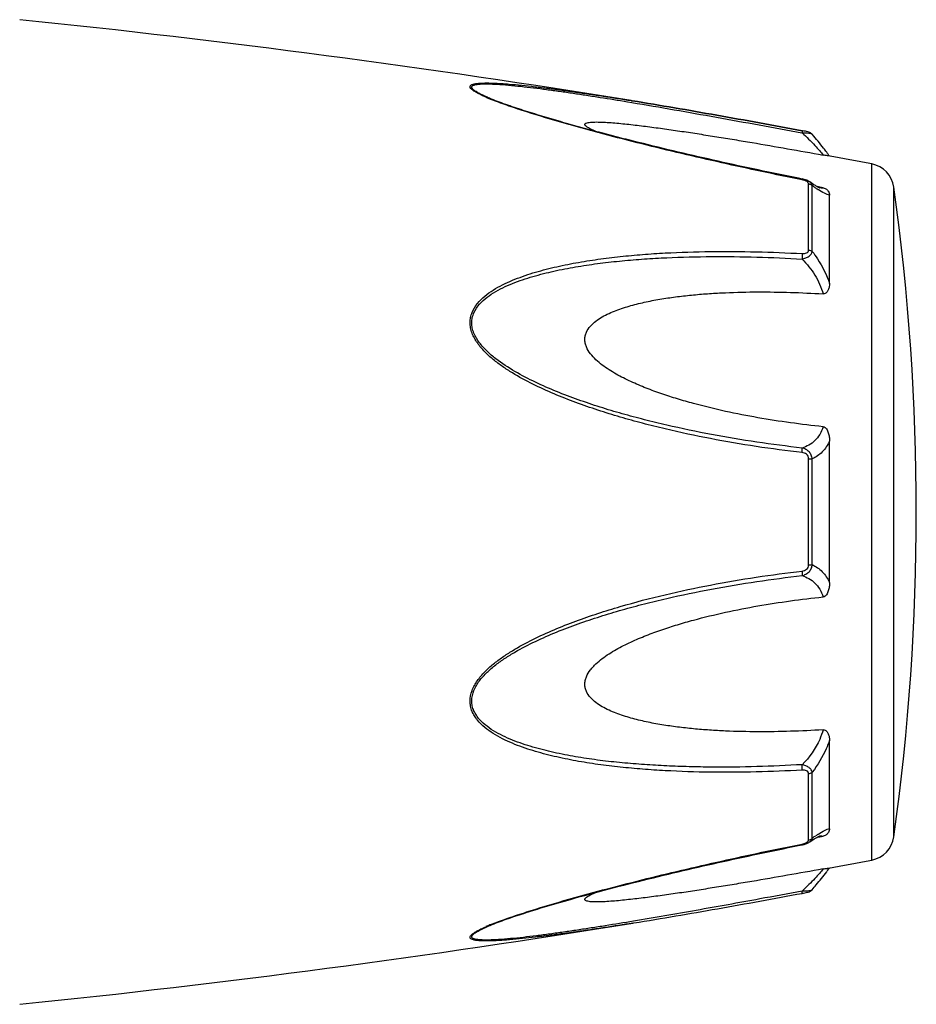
# Model space of a CAD drawing. Header units: millimetres. Extents: x 60394 to 199354, y 20895 to 166073.
# Tile 299 of 565: x 144691 to 144733, y 24433 to 24479. Entities that reach past the tile are written whole.
import ezdxf

# ---------------------------------------------------------------- set-up
doc = ezdxf.new("R2010")
doc.units = ezdxf.units.MM

msp = doc.modelspace()

# ---------------------------------------------------------------- linework, layer by layer
at = {"color": 0, "linetype": 'Continuous'}
for p, q in [((144713.024, 24475.629), (144713.021, 24475.63)), ((144719.558, 24475.465), (144719.768, 24475.43)), ((144719.734, 24475.519), (144719.752, 24475.516)), ((144719.752, 24475.516), (144719.782, 24475.511)), ((144719.782, 24475.511), (144719.752, 24475.516)), ((144727.819, 24473.992), (144727.837, 24473.989)), ((144727.856, 24474.09), (144727.839, 24474.093)), ((144728.315, 24473.922), (144728.315, 24473.922)), ((144731.137, 24439.507), (144731.137, 24472.516)), ((144727.843, 24471.802), (144727.668, 24471.837)), ((144728.143, 24468.434), (144728.143, 24471.576)), ((144728.195, 24471.667), (144728.194, 24471.668)), ((144728.202, 24471.662), (144728.195, 24471.667)), ((144728.321, 24468.363), (144728.321, 24471.486)), ((144728.679, 24471.414), (144728.55, 24471.439)), ((144728.668, 24471.379), (144728.668, 24471.379)), ((144728.829, 24471.386), (144728.679, 24471.414)), ((144729.137, 24466.852), (144729.137, 24471.036)), ((144732.186, 24440.606), (144732.186, 24471.417)), ((144729.137, 24452.664), (144729.137, 24459.376)), ((144728.143, 24453.501), (144728.143, 24458.541)), ((144728.321, 24453.515), (144728.321, 24458.527)), ((144729.137, 24440.996), (144729.137, 24445.184)), ((144728.143, 24440.457), (144728.143, 24443.603)), ((144728.321, 24440.547), (144728.321, 24443.674)), ((144728.667, 24440.653), (144728.667, 24440.653)), ((144727.652, 24440.192), (144727.843, 24440.23)), ((144728.194, 24440.365), (144728.203, 24440.371)), ((144728.194, 24440.365), (144728.194, 24440.365)), ((144728.547, 24440.592), (144728.674, 24440.616)), ((144728.674, 24440.616), (144728.829, 24440.645)), ((144719.809, 24436.517), (144719.857, 24436.524)), ((144713.044, 24436.41), (144713.046, 24436.41))]:
    msp.add_line(p, q, dxfattribs=at)
for centre, radius, start, end in [((144639.663, 23981.972), 500, 80.7849, 84.13647), ((144716.481, 24484.01), 9.088, 246.3609, 247.4013), ((144717.457, 24486.362), 11.634, 247.4181, 248.2786), ((144720.874, 24467.072), 10.1, 35.6084, 36.4199), ((144639.663, 23981.972), 499, 79.43712, 79.67776), ((144721.929, 24467.827), 8.803, 35.0395, 35.6116), ((144730.898, 24471.238), 1.3, 7.906, 79.4371), ((144727.567, 24470.407), 1.423, 75.2287, 78.791), ((144731.923, 24476.451), 6.132, 236.1693, 237.1241), ((144728.775, 24471.932), 0.564, 259.0707, 259.9327), ((144621.251, 24456.012), 112, 352.09404, 7.90596), ((144733.969, 24432.532), 9.805, 124.0491, 125.1691), ((144732.176, 24435.177), 6.609, 122.6489, 124.009), ((144727.545, 24441.728), 1.527, 281.267, 282.0205), ((144728.058, 24440.457), 0.085, 350.9157, 359.9563), ((144730.898, 24440.785), 1.3, 280.5629, 352.094), ((144639.663, 24930.051), 499, 280.32291, 280.56288), ((144720.963, 24444.88), 9.986, 323.6208, 324.6909), ((144722.243, 24443.967), 8.414, 324.7207, 325.0122), ((144726.364, 24445.923), 8.129, 280.4499, 280.9409), ((144639.663, 24930.051), 500, 275.86353, 279.22391), ((144717.517, 24425.526), 11.789, 111.7794, 112.3431), ((144716.557, 24427.847), 9.277, 112.3067, 113.5832)]:
    msp.add_arc(centre, radius, start, end, dxfattribs=at)
for points, knots in [([(144712.837, 24475.685), (144712.759, 24475.719), (144712.612, 24475.786), (144712.412, 24475.89), (144712.269, 24475.977), (144712.18, 24476.047), (144712.125, 24476.101), (144712.087, 24476.165), (144712.106, 24476.223), (144712.14, 24476.255), (144712.189, 24476.281), (144712.252, 24476.302), (144712.328, 24476.32), (144712.451, 24476.339), (144712.627, 24476.352), (144712.858, 24476.357), (144713.111, 24476.353), (144713.38, 24476.342), (144713.66, 24476.325), (144714.051, 24476.295), (144714.554, 24476.248), (144715.17, 24476.18), (144715.801, 24476.102), (144716.442, 24476.017), (144717.091, 24475.926), (144717.745, 24475.83), (144718.627, 24475.696), (144719.29, 24475.591), (144719.734, 24475.519)], [0, 0, 0, 0, 0.02948, 0.055907, 0.078214, 0.087353, 0.094931, 0.105555, 0.109954, 0.115017, 0.121315, 0.129009, 0.138057, 0.148338, 0.172058, 0.199047, 0.228459, 0.259634, 0.292171, 0.325754, 0.395293, 0.467136, 0.540634, 0.615369, 0.691049, 0.767475, 0.844512, 1, 1, 1, 1]), ([(144713.021, 24475.63), (144712.94, 24475.664), (144712.786, 24475.731), (144712.571, 24475.834), (144712.413, 24475.921), (144712.308, 24475.991), (144712.248, 24476.038), (144712.204, 24476.084), (144712.176, 24476.127), (144712.171, 24476.171), (144712.192, 24476.208), (144712.231, 24476.236), (144712.286, 24476.259), (144712.354, 24476.278), (144712.469, 24476.298), (144712.636, 24476.311), (144712.859, 24476.315), (144713.104, 24476.31), (144713.461, 24476.292), (144713.93, 24476.256), (144714.512, 24476.197), (144715.113, 24476.127), (144715.728, 24476.048), (144716.353, 24475.962), (144716.985, 24475.87), (144717.622, 24475.774), (144718.481, 24475.64), (144719.126, 24475.536), (144719.558, 24475.465)], [0, 0, 0, 0, 0.03089, 0.059177, 0.083881, 0.094457, 0.103528, 0.11093, 0.116684, 0.121223, 0.125685, 0.131127, 0.137993, 0.146338, 0.156051, 0.17896, 0.205464, 0.234539, 0.265468, 0.331155, 0.400252, 0.471609, 0.544574, 0.618731, 0.693793, 0.769568, 0.845928, 1, 1, 1, 1]), ([(144727.668, 24471.837), (144726.394, 24472.092), (144724.488, 24472.494), (144721.961, 24473.077), (144720.392, 24473.457), (144719.144, 24473.771), (144718.216, 24474.014), (144717.296, 24474.263), (144716.387, 24474.518), (144715.495, 24474.781), (144714.627, 24475.051), (144713.802, 24475.328), (144713.272, 24475.525), (144713.021, 24475.63)], [0, 0, 0, 0, 0.25737, 0.385747, 0.513657, 0.577329, 0.64069, 0.703648, 0.766063, 0.827658, 0.887975, 0.946116, 1, 1, 1, 1]), ([(144727.838, 24471.765), (144726.564, 24472.019), (144724.659, 24472.421), (144722.133, 24473.003), (144720.253, 24473.459), (144718.698, 24473.856), (144717.468, 24474.189), (144716.263, 24474.527), (144715.085, 24474.878), (144713.952, 24475.253), (144713.411, 24475.45), (144713.151, 24475.554)], [0, 0, 0, 0, 0.256646, 0.384673, 0.512244, 0.638988, 0.701822, 0.764153, 0.886175, 0.944757, 1, 1, 1, 1]), ([(144719.768, 24475.43), (144721.105, 24475.207), (144723.79, 24474.736), (144726.471, 24474.243), (144727.819, 24473.992)], [0, 0, 0, 0, 0.497132, 1, 1, 1, 1]), ([(144719.782, 24475.511), (144721.119, 24475.294), (144723.806, 24474.831), (144726.489, 24474.342), (144727.838, 24474.093)], [0, 0, 0, 0, 0.496975, 1, 1, 1, 1]), ([(144727.839, 24474.093), (144726.49, 24474.342), (144723.807, 24474.831), (144721.12, 24475.294), (144719.782, 24475.511)], [0, 0, 0, 0, 0.502936, 1, 1, 1, 1]), ([(144718.037, 24474.063), (144717.988, 24474.084), (144717.895, 24474.125), (144717.767, 24474.187), (144717.66, 24474.249), (144717.59, 24474.3), (144717.553, 24474.341), (144717.538, 24474.368), (144717.535, 24474.395), (144717.547, 24474.419), (144717.569, 24474.438), (144717.616, 24474.461), (144717.695, 24474.481), (144717.809, 24474.496), (144717.997, 24474.507), (144718.261, 24474.504), (144718.601, 24474.488), (144718.963, 24474.461), (144719.339, 24474.426), (144719.724, 24474.385), (144720.117, 24474.339), (144720.514, 24474.289), (144720.916, 24474.236), (144721.458, 24474.162), (144722.14, 24474.063), (144722.964, 24473.937), (144723.793, 24473.806), (144724.627, 24473.67), (144725.744, 24473.483), (144727.146, 24473.24), (144728.267, 24473.04), (144728.829, 24472.939)], [0, 0, 0, 0, 0.013224, 0.025246, 0.035584, 0.043707, 0.046793, 0.049242, 0.051265, 0.053246, 0.055591, 0.058505, 0.066098, 0.075763, 0.087038, 0.112872, 0.141444, 0.171707, 0.203125, 0.235343, 0.268137, 0.301392, 0.33501, 0.368911, 0.437385, 0.506544, 0.576211, 0.646269, 0.71663, 0.85801, 1, 1, 1, 1]), ([(144727.839, 24474.093), (144727.842, 24474.093), (144727.843, 24474.08), (144727.844, 24474.062), (144727.841, 24474.028), (144727.838, 24474.003), (144727.837, 24473.989)], [0, 0, 0, 0, 0.078563, 0.274425, 0.586251, 1, 1, 1, 1]), ([(144727.837, 24473.989), (144727.892, 24473.991), (144727.996, 24473.991), (144728.137, 24473.982), (144728.235, 24473.964), (144728.29, 24473.942), (144728.309, 24473.929), (144728.315, 24473.921)], [0, 0, 0, 0, 0.33971, 0.636245, 0.862204, 0.94183, 1, 1, 1, 1]), ([(144727.837, 24473.989), (144728.046, 24473.797), (144728.33, 24473.517), (144728.653, 24473.159), (144728.779, 24473.006), (144728.829, 24472.939)], [0, 0, 0, 0, 0.588807, 0.825815, 1, 1, 1, 1]), ([(144728.315, 24473.921), (144728.286, 24473.955), (144728.22, 24474.003), (144728.105, 24474.039), (144727.986, 24474.065), (144727.901, 24474.082), (144727.856, 24474.09)], [0, 0, 0, 0, 0.265729, 0.479644, 0.722816, 1, 1, 1, 1]), ([(144729.002, 24473.068), (144728.954, 24473.133), (144728.734, 24473.425), (144728.502, 24473.707), (144728.315, 24473.921)], [0, 0, 0, 0, 0.221481, 1, 1, 1, 1]), ([(144729.076, 24472.896), (144729.064, 24472.898), (144728.981, 24472.913), (144728.899, 24472.926), (144728.829, 24472.939)], [0, 0, 0, 0, 0.14802, 1, 1, 1, 1]), ([(144727.838, 24471.765), (144727.838, 24471.77), (144727.84, 24471.779), (144727.843, 24471.792), (144727.842, 24471.798), (144727.844, 24471.802), (144727.843, 24471.802)], [0, 0, 0, 0, 0.428218, 0.741394, 0.932956, 1, 1, 1, 1]), ([(144727.978, 24471.726), (144727.967, 24471.731), (144727.921, 24471.746), (144727.873, 24471.758), (144727.838, 24471.765)], [0, 0, 0, 0, 0.246414, 1, 1, 1, 1]), ([(144728.047, 24471.695), (144728.041, 24471.698), (144728.019, 24471.71), (144727.996, 24471.72), (144727.978, 24471.726)], [0, 0, 0, 0, 0.241505, 1, 1, 1, 1]), ([(144728.115, 24471.643), (144728.111, 24471.648), (144728.09, 24471.669), (144728.066, 24471.685), (144728.047, 24471.695)], [0, 0, 0, 0, 0.225244, 1, 1, 1, 1]), ([(144728.194, 24471.668), (144728.184, 24471.675), (144728.139, 24471.704), (144728.091, 24471.727), (144728.055, 24471.742)], [0, 0, 0, 0, 0.247211, 1, 1, 1, 1]), ([(144728.143, 24471.576), (144728.143, 24471.581), (144728.141, 24471.606), (144728.127, 24471.629), (144728.115, 24471.643)], [0, 0, 0, 0, 0.225175, 1, 1, 1, 1]), ([(144728.143, 24471.576), (144728.16, 24471.573), (144728.226, 24471.558), (144728.287, 24471.522), (144728.321, 24471.486)], [0, 0, 0, 0, 0.258764, 1, 1, 1, 1]), ([(144728.321, 24471.486), (144728.315, 24471.521), (144728.284, 24471.592), (144728.228, 24471.644), (144728.195, 24471.667)], [0, 0, 0, 0, 0.468978, 1, 1, 1, 1]), ([(144728.536, 24471.447), (144728.512, 24471.461), (144728.398, 24471.529), (144728.288, 24471.603), (144728.202, 24471.662)], [0, 0, 0, 0, 0.212027, 1, 1, 1, 1]), ([(144728.509, 24471.357), (144728.494, 24471.367), (144728.431, 24471.41), (144728.368, 24471.453), (144728.321, 24471.486)], [0, 0, 0, 0, 0.242177, 1, 1, 1, 1]), ([(144728.672, 24471.378), (144728.675, 24471.377), (144728.678, 24471.376), (144728.682, 24471.376), (144728.674, 24471.378), (144728.669, 24471.38), (144728.65, 24471.388), (144728.629, 24471.398), (144728.602, 24471.411), (144728.57, 24471.428), (144728.548, 24471.44), (144728.536, 24471.447)], [0, 0, 0, 0, 0.050729, 0.053439, 0.064665, 0.125059, 0.230112, 0.374221, 0.553235, 0.763061, 1, 1, 1, 1]), ([(144729.137, 24471.036), (144729.099, 24471.043), (144729.017, 24471.068), (144728.833, 24471.151), (144728.693, 24471.237), (144728.594, 24471.301)], [0, 0, 0, 0, 0.189472, 0.420855, 1, 1, 1, 1]), ([(144728.829, 24471.386), (144728.819, 24471.381), (144728.77, 24471.365), (144728.717, 24471.37), (144728.677, 24471.377)], [0, 0, 0, 0, 0.213215, 1, 1, 1, 1]), ([(144728.829, 24471.386), (144728.861, 24471.38), (144728.919, 24471.362), (144729.008, 24471.309), (144729.081, 24471.232), (144729.127, 24471.133), (144729.137, 24471.067), (144729.137, 24471.036)], [0, 0, 0, 0, 0.19482, 0.35748, 0.608365, 0.813655, 1, 1, 1, 1]), ([(144727.837, 24458.829), (144727.111, 24458.913), (144725.66, 24459.105), (144723.494, 24459.474), (144721.701, 24459.861), (144720.276, 24460.215), (144719.211, 24460.507), (144718.155, 24460.834), (144717.109, 24461.198), (144716.078, 24461.603), (144715.068, 24462.062), (144714.254, 24462.502), (144713.634, 24462.904), (144713.191, 24463.234), (144712.783, 24463.601), (144712.432, 24464.015), (144712.21, 24464.405), (144712.112, 24464.739), (144712.088, 24464.993), (144712.114, 24465.242), (144712.21, 24465.557), (144712.428, 24465.91), (144712.783, 24466.257), (144713.193, 24466.546), (144713.636, 24466.791), (144714.258, 24467.074), (144715.074, 24467.359), (144716.083, 24467.625), (144717.113, 24467.835), (144718.159, 24468.001), (144719.215, 24468.13), (144720.278, 24468.228), (144721.707, 24468.322), (144723.504, 24468.375), (144725.668, 24468.363), (144727.114, 24468.305), (144727.837, 24468.265)], [0, 0, 0, 0, 0.063635, 0.127396, 0.191296, 0.223303, 0.255348, 0.287434, 0.319562, 0.351727, 0.383919, 0.416107, 0.432182, 0.448215, 0.464156, 0.479907, 0.495291, 0.502793, 0.510127, 0.517331, 0.52445, 0.538608, 0.552922, 0.567437, 0.582127, 0.596956, 0.626929, 0.657232, 0.687777, 0.718508, 0.74939, 0.780398, 0.811517, 0.874045, 0.936883, 1, 1, 1, 1]), ([(144727.837, 24468.265), (144727.875, 24468.263), (144727.947, 24468.264), (144728.049, 24468.287), (144728.127, 24468.346), (144728.143, 24468.407), (144728.143, 24468.434)], [0, 0, 0, 0, 0.287056, 0.554503, 0.787456, 1, 1, 1, 1]), ([(144727.837, 24468.008), (144727.897, 24468.021), (144728.011, 24468.055), (144728.162, 24468.132), (144728.275, 24468.233), (144728.315, 24468.321), (144728.321, 24468.363)], [0, 0, 0, 0, 0.291894, 0.562609, 0.798475, 1, 1, 1, 1]), ([(144727.837, 24468.265), (144727.842, 24468.225), (144727.845, 24468.139), (144727.841, 24468.053), (144727.837, 24468.008)], [0, 0, 0, 0, 0.467767, 1, 1, 1, 1]), ([(144728.143, 24468.434), (144728.16, 24468.432), (144728.223, 24468.42), (144728.285, 24468.393), (144728.321, 24468.363)], [0, 0, 0, 0, 0.266982, 1, 1, 1, 1]), ([(144728.321, 24468.363), (144728.407, 24468.25), (144728.737, 24467.781), (144728.995, 24467.26), (144729.137, 24466.852)], [0, 0, 0, 0, 0.246978, 1, 1, 1, 1]), ([(144727.836, 24459.046), (144727.118, 24459.127), (144725.684, 24459.314), (144723.542, 24459.67), (144721.768, 24460.043), (144720.357, 24460.385), (144719.302, 24460.666), (144718.256, 24460.979), (144717.219, 24461.329), (144716.195, 24461.716), (144715.19, 24462.154), (144714.216, 24462.659), (144713.448, 24463.156), (144712.892, 24463.624), (144712.589, 24463.959), (144712.389, 24464.254), (144712.27, 24464.488), (144712.191, 24464.733), (144712.165, 24464.984), (144712.193, 24465.23), (144712.296, 24465.538), (144712.527, 24465.879), (144712.894, 24466.206), (144713.31, 24466.476), (144713.757, 24466.703), (144714.224, 24466.899), (144714.705, 24467.069), (144715.361, 24467.267), (144716.2, 24467.471), (144717.223, 24467.662), (144718.26, 24467.812), (144719.306, 24467.927), (144720.36, 24468.014), (144721.773, 24468.094), (144723.551, 24468.134), (144725.692, 24468.112), (144727.121, 24468.049), (144727.837, 24468.008)], [0, 0, 0, 0, 0.063589, 0.127295, 0.191136, 0.223111, 0.255121, 0.287171, 0.319267, 0.351401, 0.383569, 0.41575, 0.447866, 0.463844, 0.479652, 0.487454, 0.495134, 0.502662, 0.51, 0.517195, 0.524298, 0.538439, 0.552765, 0.567303, 0.582017, 0.596869, 0.611832, 0.626888, 0.657217, 0.687781, 0.718525, 0.749415, 0.780427, 0.811548, 0.874072, 0.936899, 1, 1, 1, 1]), ([(144727.837, 24468.008), (144728.067, 24467.779), (144728.476, 24467.268), (144728.747, 24466.667), (144728.829, 24466.353)], [0, 0, 0, 0, 0.500208, 1, 1, 1, 1]), ([(144729.137, 24466.852), (144729.137, 24466.801), (144729.128, 24466.697), (144729.093, 24466.572), (144729.045, 24466.479), (144728.995, 24466.414), (144728.923, 24466.361), (144728.861, 24466.351), (144728.829, 24466.353)], [0, 0, 0, 0, 0.238003, 0.476366, 0.597445, 0.721615, 0.853559, 1, 1, 1, 1]), ([(144728.829, 24460.058), (144728.313, 24460.11), (144727.281, 24460.234), (144725.739, 24460.474), (144724.205, 24460.773), (144722.936, 24461.08), (144721.931, 24461.369), (144721.183, 24461.61), (144720.444, 24461.88), (144719.718, 24462.187), (144719.131, 24462.482), (144718.682, 24462.752), (144718.359, 24462.975), (144718.058, 24463.224), (144717.795, 24463.506), (144717.626, 24463.779), (144717.55, 24464.015), (144717.531, 24464.195), (144717.55, 24464.372), (144717.625, 24464.594), (144717.793, 24464.839), (144718.059, 24465.074), (144718.36, 24465.268), (144718.683, 24465.432), (144719.134, 24465.621), (144719.722, 24465.809), (144720.446, 24465.985), (144721.185, 24466.122), (144721.933, 24466.229), (144722.687, 24466.312), (144723.446, 24466.373), (144724.465, 24466.429), (144725.744, 24466.457), (144727.286, 24466.435), (144728.314, 24466.386), (144728.829, 24466.353)], [0, 0, 0, 0, 0.063495, 0.12712, 0.190878, 0.25478, 0.286791, 0.31884, 0.350926, 0.383041, 0.415158, 0.431203, 0.447213, 0.463143, 0.478902, 0.4943, 0.5018, 0.509129, 0.516317, 0.523425, 0.537606, 0.551987, 0.566584, 0.581352, 0.596258, 0.626376, 0.656797, 0.687441, 0.718253, 0.749203, 0.780268, 0.811433, 0.874017, 0.936884, 1, 1, 1, 1]), ([(144728.829, 24460.058), (144728.791, 24459.929), (144728.691, 24459.688), (144728.457, 24459.389), (144728.165, 24459.174), (144727.947, 24459.082), (144727.836, 24459.046)], [0, 0, 0, 0, 0.272929, 0.523074, 0.761734, 1, 1, 1, 1]), ([(144728.829, 24460.058), (144728.862, 24460.054), (144728.928, 24460.028), (144728.996, 24459.952), (144729.045, 24459.863), (144729.093, 24459.739), (144729.128, 24459.576), (144729.137, 24459.443), (144729.137, 24459.377)], [0, 0, 0, 0, 0.125535, 0.252013, 0.377694, 0.502869, 0.751849, 1, 1, 1, 1]), ([(144729.137, 24459.376), (144729.05, 24459.187), (144728.825, 24458.846), (144728.493, 24458.61), (144728.321, 24458.527)], [0, 0, 0, 0, 0.522223, 1, 1, 1, 1]), ([(144728.321, 24458.527), (144728.315, 24458.589), (144728.281, 24458.714), (144728.171, 24458.872), (144728.017, 24458.987), (144727.897, 24459.031), (144727.836, 24459.046)], [0, 0, 0, 0, 0.250125, 0.500215, 0.750197, 1, 1, 1, 1]), ([(144727.837, 24458.829), (144727.84, 24458.871), (144727.844, 24458.943), (144727.841, 24459.016), (144727.836, 24459.046)], [0, 0, 0, 0, 0.583261, 1, 1, 1, 1]), ([(144728.143, 24458.541), (144728.143, 24458.58), (144728.129, 24458.658), (144728.055, 24458.753), (144727.951, 24458.809), (144727.875, 24458.824), (144727.837, 24458.829)], [0, 0, 0, 0, 0.249368, 0.500015, 0.750587, 1, 1, 1, 1]), ([(144728.143, 24458.541), (144728.16, 24458.541), (144728.22, 24458.539), (144728.279, 24458.534), (144728.321, 24458.527)], [0, 0, 0, 0, 0.284006, 1, 1, 1, 1]), ([(144727.837, 24452.996), (144727.898, 24453.011), (144728.017, 24453.056), (144728.171, 24453.17), (144728.282, 24453.328), (144728.315, 24453.453), (144728.321, 24453.515)], [0, 0, 0, 0, 0.249817, 0.499798, 0.74986, 1, 1, 1, 1]), ([(144727.837, 24453.213), (144727.875, 24453.218), (144727.951, 24453.234), (144728.056, 24453.289), (144728.129, 24453.384), (144728.143, 24453.462), (144728.143, 24453.501)], [0, 0, 0, 0, 0.249451, 0.500018, 0.750583, 1, 1, 1, 1]), ([(144728.143, 24453.501), (144728.16, 24453.501), (144728.22, 24453.503), (144728.279, 24453.508), (144728.321, 24453.515)], [0, 0, 0, 0, 0.284019, 1, 1, 1, 1]), ([(144728.321, 24453.515), (144728.493, 24453.431), (144728.825, 24453.195), (144729.05, 24452.853), (144729.137, 24452.664)], [0, 0, 0, 0, 0.477899, 1, 1, 1, 1]), ([(144727.837, 24443.772), (144727.113, 24443.732), (144725.667, 24443.673), (144723.503, 24443.658), (144721.706, 24443.718), (144720.278, 24443.811), (144719.214, 24443.907), (144718.158, 24444.037), (144717.113, 24444.204), (144716.082, 24444.414), (144715.073, 24444.681), (144714.258, 24444.967), (144713.635, 24445.25), (144713.192, 24445.495), (144712.783, 24445.784), (144712.487, 24446.076), (144712.297, 24446.344), (144712.184, 24446.562), (144712.112, 24446.799), (144712.08, 24447.134), (144712.171, 24447.564), (144712.43, 24448.028), (144712.782, 24448.442), (144713.191, 24448.809), (144713.634, 24449.139), (144714.254, 24449.54), (144715.068, 24449.98), (144716.078, 24450.439), (144717.109, 24450.844), (144718.155, 24451.207), (144719.563, 24451.641), (144721.341, 24452.108), (144723.496, 24452.562), (144725.661, 24452.935), (144727.111, 24453.129), (144727.837, 24453.213)], [0, 0, 0, 0, 0.063127, 0.125969, 0.188473, 0.219596, 0.250616, 0.281496, 0.312222, 0.342767, 0.373071, 0.403045, 0.417875, 0.432563, 0.447076, 0.461383, 0.468491, 0.475585, 0.482706, 0.489913, 0.504703, 0.520085, 0.535843, 0.551789, 0.567824, 0.583902, 0.616092, 0.648285, 0.680449, 0.712576, 0.744661, 0.808707, 0.872603, 0.936364, 1, 1, 1, 1]), ([(144727.836, 24444.03), (144727.12, 24443.989), (144725.691, 24443.926), (144723.904, 24443.905), (144722.481, 24443.929), (144721.418, 24443.969), (144720.359, 24444.03), (144719.305, 24444.113), (144718.259, 24444.228), (144717.223, 24444.381), (144716.199, 24444.572), (144715.195, 24444.816), (144714.381, 24445.078), (144713.756, 24445.34), (144713.31, 24445.568), (144712.893, 24445.837), (144712.587, 24446.112), (144712.389, 24446.369), (144712.268, 24446.58), (144712.191, 24446.812), (144712.156, 24447.144), (144712.256, 24447.569), (144712.529, 24448.022), (144712.892, 24448.419), (144713.308, 24448.771), (144713.755, 24449.086), (144714.378, 24449.469), (144715.19, 24449.89), (144716.195, 24450.328), (144717.22, 24450.716), (144718.257, 24451.063), (144719.303, 24451.376), (144720.357, 24451.66), (144721.768, 24452.002), (144723.544, 24452.366), (144725.685, 24452.727), (144727.119, 24452.915), (144727.837, 24452.996)], [0, 0, 0, 0, 0.063114, 0.125949, 0.157245, 0.188456, 0.219582, 0.250607, 0.281495, 0.312234, 0.342798, 0.373129, 0.40314, 0.417992, 0.432705, 0.447241, 0.461558, 0.468661, 0.475744, 0.482848, 0.490045, 0.504858, 0.520307, 0.536124, 0.552106, 0.56816, 0.584244, 0.616427, 0.648598, 0.680734, 0.712828, 0.744881, 0.776894, 0.808867, 0.872702, 0.936412, 1, 1, 1, 1]), ([(144727.837, 24453.213), (144727.841, 24453.171), (144727.845, 24453.099), (144727.842, 24453.026), (144727.837, 24452.996)], [0, 0, 0, 0, 0.582827, 1, 1, 1, 1]), ([(144727.837, 24452.996), (144727.948, 24452.96), (144728.166, 24452.867), (144728.457, 24452.652), (144728.692, 24452.353), (144728.791, 24452.112), (144728.829, 24451.983)], [0, 0, 0, 0, 0.238394, 0.476974, 0.727116, 1, 1, 1, 1]), ([(144729.137, 24452.664), (144729.137, 24452.598), (144729.128, 24452.465), (144729.093, 24452.302), (144729.045, 24452.177), (144728.996, 24452.089), (144728.928, 24452.013), (144728.862, 24451.986), (144728.829, 24451.983)], [0, 0, 0, 0, 0.248169, 0.497163, 0.622341, 0.748019, 0.874484, 1, 1, 1, 1]), ([(144728.829, 24445.684), (144728.314, 24445.652), (144727.286, 24445.603), (144725.744, 24445.581), (144724.465, 24445.609), (144723.446, 24445.666), (144722.687, 24445.727), (144721.933, 24445.81), (144721.185, 24445.917), (144720.447, 24446.055), (144719.722, 24446.231), (144719.134, 24446.419), (144718.683, 24446.608), (144718.36, 24446.773), (144718.059, 24446.967), (144717.793, 24447.202), (144717.625, 24447.447), (144717.549, 24447.669), (144717.531, 24447.846), (144717.551, 24448.026), (144717.627, 24448.263), (144717.76, 24448.48), (144717.925, 24448.674), (144718.108, 24448.858), (144718.359, 24449.066), (144718.682, 24449.29), (144719.131, 24449.56), (144719.718, 24449.855), (144720.443, 24450.162), (144721.183, 24450.432), (144721.931, 24450.673), (144722.936, 24450.961), (144724.205, 24451.268), (144725.739, 24451.567), (144727.281, 24451.807), (144728.313, 24451.931), (144728.829, 24451.983)], [0, 0, 0, 0, 0.063112, 0.125975, 0.188555, 0.219719, 0.250782, 0.281729, 0.312543, 0.343186, 0.373609, 0.403727, 0.418634, 0.433407, 0.448005, 0.462391, 0.476578, 0.483689, 0.490881, 0.498215, 0.505719, 0.521118, 0.528977, 0.536891, 0.552822, 0.568831, 0.584876, 0.616992, 0.649103, 0.681187, 0.713234, 0.745242, 0.809138, 0.87289, 0.93651, 1, 1, 1, 1]), ([(144728.829, 24445.684), (144728.788, 24445.529), (144728.572, 24444.917), (144728.182, 24444.373), (144727.836, 24444.03)], [0, 0, 0, 0, 0.247925, 1, 1, 1, 1]), ([(144728.829, 24445.684), (144728.861, 24445.686), (144728.923, 24445.677), (144728.995, 24445.624), (144729.045, 24445.559), (144729.093, 24445.465), (144729.128, 24445.34), (144729.137, 24445.236), (144729.137, 24445.185)], [0, 0, 0, 0, 0.146355, 0.278259, 0.402425, 0.523518, 0.761934, 1, 1, 1, 1]), ([(144729.137, 24445.184), (144729.09, 24445.048), (144728.878, 24444.515), (144728.581, 24444.016), (144728.321, 24443.674)], [0, 0, 0, 0, 0.251574, 1, 1, 1, 1]), ([(144728.321, 24443.674), (144728.315, 24443.716), (144728.275, 24443.804), (144728.161, 24443.905), (144728.01, 24443.983), (144727.896, 24444.017), (144727.836, 24444.03)], [0, 0, 0, 0, 0.201639, 0.43756, 0.708236, 1, 1, 1, 1]), ([(144727.837, 24443.772), (144727.841, 24443.812), (144727.844, 24443.899), (144727.84, 24443.985), (144727.836, 24444.03)], [0, 0, 0, 0, 0.467922, 1, 1, 1, 1]), ([(144728.143, 24443.603), (144728.143, 24443.631), (144728.127, 24443.691), (144728.048, 24443.75), (144727.947, 24443.773), (144727.874, 24443.774), (144727.837, 24443.772)], [0, 0, 0, 0, 0.212614, 0.445637, 0.713059, 1, 1, 1, 1]), ([(144728.143, 24443.603), (144728.16, 24443.605), (144728.223, 24443.617), (144728.285, 24443.644), (144728.321, 24443.674)], [0, 0, 0, 0, 0.267018, 1, 1, 1, 1]), ([(144728.532, 24440.583), (144728.561, 24440.599), (144728.607, 24440.624), (144728.654, 24440.646), (144728.673, 24440.653)], [0, 0, 0, 0, 0.632551, 1, 1, 1, 1]), ([(144728.61, 24440.742), (144728.705, 24440.803), (144728.841, 24440.885), (144729.02, 24440.965), (144729.1, 24440.989), (144729.137, 24440.996)], [0, 0, 0, 0, 0.577794, 0.80943, 1, 1, 1, 1]), ([(144728.667, 24440.653), (144728.683, 24440.656), (144728.736, 24440.664), (144728.794, 24440.662), (144728.829, 24440.645)], [0, 0, 0, 0, 0.296315, 1, 1, 1, 1]), ([(144729.137, 24440.996), (144729.137, 24440.964), (144729.127, 24440.898), (144729.081, 24440.799), (144729.008, 24440.722), (144728.919, 24440.669), (144728.861, 24440.652), (144728.829, 24440.645)], [0, 0, 0, 0, 0.186516, 0.391937, 0.642812, 0.805374, 1, 1, 1, 1]), ([(144713.045, 24436.41), (144713.296, 24436.514), (144713.826, 24436.711), (144714.65, 24436.987), (144715.516, 24437.257), (144716.711, 24437.608), (144718.235, 24438.026), (144720.714, 24438.664), (144723.854, 24439.4), (144726.382, 24439.938), (144727.652, 24440.192)], [0, 0, 0, 0, 0.054079, 0.112293, 0.172626, 0.23422, 0.359577, 0.486553, 0.742745, 1, 1, 1, 1]), ([(144713.143, 24436.473), (144713.403, 24436.577), (144713.944, 24436.775), (144715.078, 24437.15), (144716.561, 24437.594), (144718.387, 24438.095), (144720.876, 24438.735), (144724.026, 24439.474), (144726.564, 24440.014), (144727.838, 24440.268)], [0, 0, 0, 0, 0.055213, 0.113792, 0.23581, 0.360995, 0.487722, 0.743348, 1, 1, 1, 1]), ([(144727.838, 24440.268), (144727.839, 24440.263), (144727.84, 24440.254), (144727.843, 24440.241), (144727.842, 24440.235), (144727.844, 24440.231), (144727.843, 24440.23)], [0, 0, 0, 0, 0.428099, 0.741246, 0.932847, 1, 1, 1, 1]), ([(144727.977, 24440.306), (144727.983, 24440.308), (144728.006, 24440.317), (144728.029, 24440.328), (144728.045, 24440.337)], [0, 0, 0, 0, 0.257368, 1, 1, 1, 1]), ([(144727.999, 24440.271), (144728.016, 24440.277), (144728.084, 24440.301), (144728.149, 24440.334), (144728.194, 24440.365)], [0, 0, 0, 0, 0.254193, 1, 1, 1, 1]), ([(144728.045, 24440.337), (144728.058, 24440.344), (144728.099, 24440.369), (144728.137, 24440.411), (144728.142, 24440.444)], [0, 0, 0, 0, 0.308636, 1, 1, 1, 1]), ([(144728.143, 24440.457), (144728.16, 24440.46), (144728.226, 24440.475), (144728.287, 24440.511), (144728.321, 24440.547)], [0, 0, 0, 0, 0.258792, 1, 1, 1, 1]), ([(144728.194, 24440.365), (144728.227, 24440.388), (144728.284, 24440.44), (144728.315, 24440.512), (144728.321, 24440.547)], [0, 0, 0, 0, 0.53106, 1, 1, 1, 1]), ([(144728.203, 24440.371), (144728.233, 24440.392), (144728.341, 24440.465), (144728.451, 24440.536), (144728.532, 24440.583)], [0, 0, 0, 0, 0.283099, 1, 1, 1, 1]), ([(144728.829, 24439.085), (144728.266, 24438.984), (144727.143, 24438.783), (144725.739, 24438.541), (144724.62, 24438.354), (144723.785, 24438.217), (144722.955, 24438.086), (144722.13, 24437.96), (144721.446, 24437.862), (144720.904, 24437.787), (144720.502, 24437.735), (144720.103, 24437.685), (144719.711, 24437.64), (144719.325, 24437.599), (144718.949, 24437.564), (144718.587, 24437.538), (144718.248, 24437.522), (144717.984, 24437.521), (144717.798, 24437.532), (144717.686, 24437.548), (144717.608, 24437.568), (144717.564, 24437.593), (144717.543, 24437.613), (144717.535, 24437.638), (144717.54, 24437.665), (144717.557, 24437.692), (144717.597, 24437.734), (144717.67, 24437.786), (144717.778, 24437.847), (144717.909, 24437.911), (144718.003, 24437.952), (144718.053, 24437.972)], [0, 0, 0, 0, 0.142006, 0.283398, 0.353765, 0.423828, 0.493495, 0.562647, 0.631121, 0.66502, 0.698626, 0.731869, 0.764656, 0.796849, 0.828224, 0.858442, 0.886945, 0.912611, 0.92378, 0.93331, 0.940718, 0.943524, 0.945777, 0.947738, 0.949832, 0.952411, 0.955637, 0.963997, 0.974507, 0.98666, 1, 1, 1, 1]), ([(144728.829, 24439.085), (144728.779, 24439.018), (144728.653, 24438.864), (144728.429, 24438.616), (144728.151, 24438.331), (144727.946, 24438.135), (144727.836, 24438.034)], [0, 0, 0, 0, 0.174298, 0.411219, 0.692021, 1, 1, 1, 1]), ([(144728.316, 24438.101), (144728.381, 24438.177), (144728.618, 24438.455), (144728.845, 24438.743), (144729.003, 24438.956)], [0, 0, 0, 0, 0.274505, 1, 1, 1, 1]), ([(144728.829, 24439.085), (144728.861, 24439.091), (144728.945, 24439.106), (144729.029, 24439.119), (144729.081, 24439.129)], [0, 0, 0, 0, 0.376124, 1, 1, 1, 1]), ([(144727.836, 24438.034), (144727.166, 24437.91), (144725.495, 24437.601), (144722.832, 24437.119), (144720.837, 24436.775), (144719.843, 24436.609)], [0, 0, 0, 0, 0.251917, 0.627872, 1, 1, 1, 1]), ([(144719.857, 24436.524), (144721.183, 24436.74), (144723.845, 24437.199), (144726.502, 24437.682), (144727.838, 24437.929)], [0, 0, 0, 0, 0.497068, 1, 1, 1, 1]), ([(144728.315, 24438.101), (144728.309, 24438.094), (144728.29, 24438.081), (144728.235, 24438.059), (144728.137, 24438.041), (144727.996, 24438.031), (144727.892, 24438.032), (144727.836, 24438.034)], [0, 0, 0, 0, 0.057868, 0.137343, 0.363312, 0.660033, 1, 1, 1, 1]), ([(144727.838, 24437.929), (144727.841, 24437.93), (144727.842, 24437.943), (144727.843, 24437.96), (144727.84, 24437.995), (144727.838, 24438.02), (144727.836, 24438.034)], [0, 0, 0, 0, 0.078467, 0.274376, 0.586265, 1, 1, 1, 1]), ([(144727.907, 24437.942), (144727.947, 24437.95), (144728.021, 24437.965), (144728.126, 24437.989), (144728.229, 24438.024), (144728.289, 24438.07), (144728.315, 24438.101)], [0, 0, 0, 0, 0.273626, 0.507992, 0.727544, 1, 1, 1, 1]), ([(144719.809, 24436.517), (144719.362, 24436.444), (144718.693, 24436.338), (144717.803, 24436.202), (144717.143, 24436.106), (144716.489, 24436.014), (144715.842, 24435.928), (144715.205, 24435.85), (144714.582, 24435.781), (144714.075, 24435.733), (144713.68, 24435.703), (144713.397, 24435.685), (144713.125, 24435.674), (144712.87, 24435.669), (144712.636, 24435.674), (144712.458, 24435.688), (144712.332, 24435.707), (144712.254, 24435.724), (144712.189, 24435.746), (144712.139, 24435.772), (144712.105, 24435.804), (144712.093, 24435.846), (144712.105, 24435.891), (144712.135, 24435.936), (144712.182, 24435.983), (144712.271, 24436.054), (144712.415, 24436.142), (144712.618, 24436.247), (144712.767, 24436.314), (144712.846, 24436.349)], [0, 0, 0, 0, 0.155309, 0.232207, 0.308518, 0.38411, 0.45876, 0.532202, 0.604002, 0.673502, 0.707078, 0.73962, 0.77081, 0.800217, 0.827213, 0.851007, 0.8614, 0.870581, 0.878415, 0.8848, 0.889847, 0.894233, 0.899058, 0.905123, 0.912705, 0.92179, 0.943969, 0.970425, 1, 1, 1, 1]), ([(144719.843, 24436.609), (144719.398, 24436.535), (144718.731, 24436.425), (144717.845, 24436.286), (144717.186, 24436.186), (144716.534, 24436.09), (144715.888, 24436), (144715.251, 24435.917), (144714.628, 24435.842), (144714.024, 24435.779), (144713.537, 24435.74), (144713.166, 24435.72), (144712.909, 24435.713), (144712.675, 24435.715), (144712.497, 24435.727), (144712.374, 24435.746), (144712.3, 24435.764), (144712.24, 24435.786), (144712.195, 24435.813), (144712.171, 24435.852), (144712.176, 24435.897), (144712.203, 24435.941), (144712.247, 24435.988), (144712.308, 24436.037), (144712.415, 24436.11), (144712.578, 24436.2), (144712.8, 24436.306), (144712.96, 24436.375), (144713.045, 24436.41)], [0, 0, 0, 0, 0.153439, 0.229445, 0.304902, 0.379707, 0.453642, 0.526452, 0.597735, 0.666841, 0.732698, 0.763801, 0.793118, 0.81995, 0.843381, 0.853458, 0.862207, 0.869459, 0.875128, 0.87961, 0.884095, 0.889726, 0.896977, 0.905865, 0.916254, 0.94079, 0.969089, 1, 1, 1, 1])]:
    msp.add_open_spline(points, degree=3, knots=knots, dxfattribs=at)
for points in [[(144728.055, 24471.742), (144728.014, 24471.758), (144727.972, 24471.771), (144727.929, 24471.783)], [(144727.838, 24440.268), (144727.869, 24440.274), (144727.899, 24440.282), (144727.929, 24440.29)], [(144727.863, 24440.235), (144727.909, 24440.244), (144727.954, 24440.256), (144727.999, 24440.271)], [(144727.929, 24440.29), (144727.945, 24440.295), (144727.961, 24440.3), (144727.977, 24440.306)]]:
    msp.add_open_spline(points, degree=3, dxfattribs=at)

doc.saveas('drawing.dxf')
